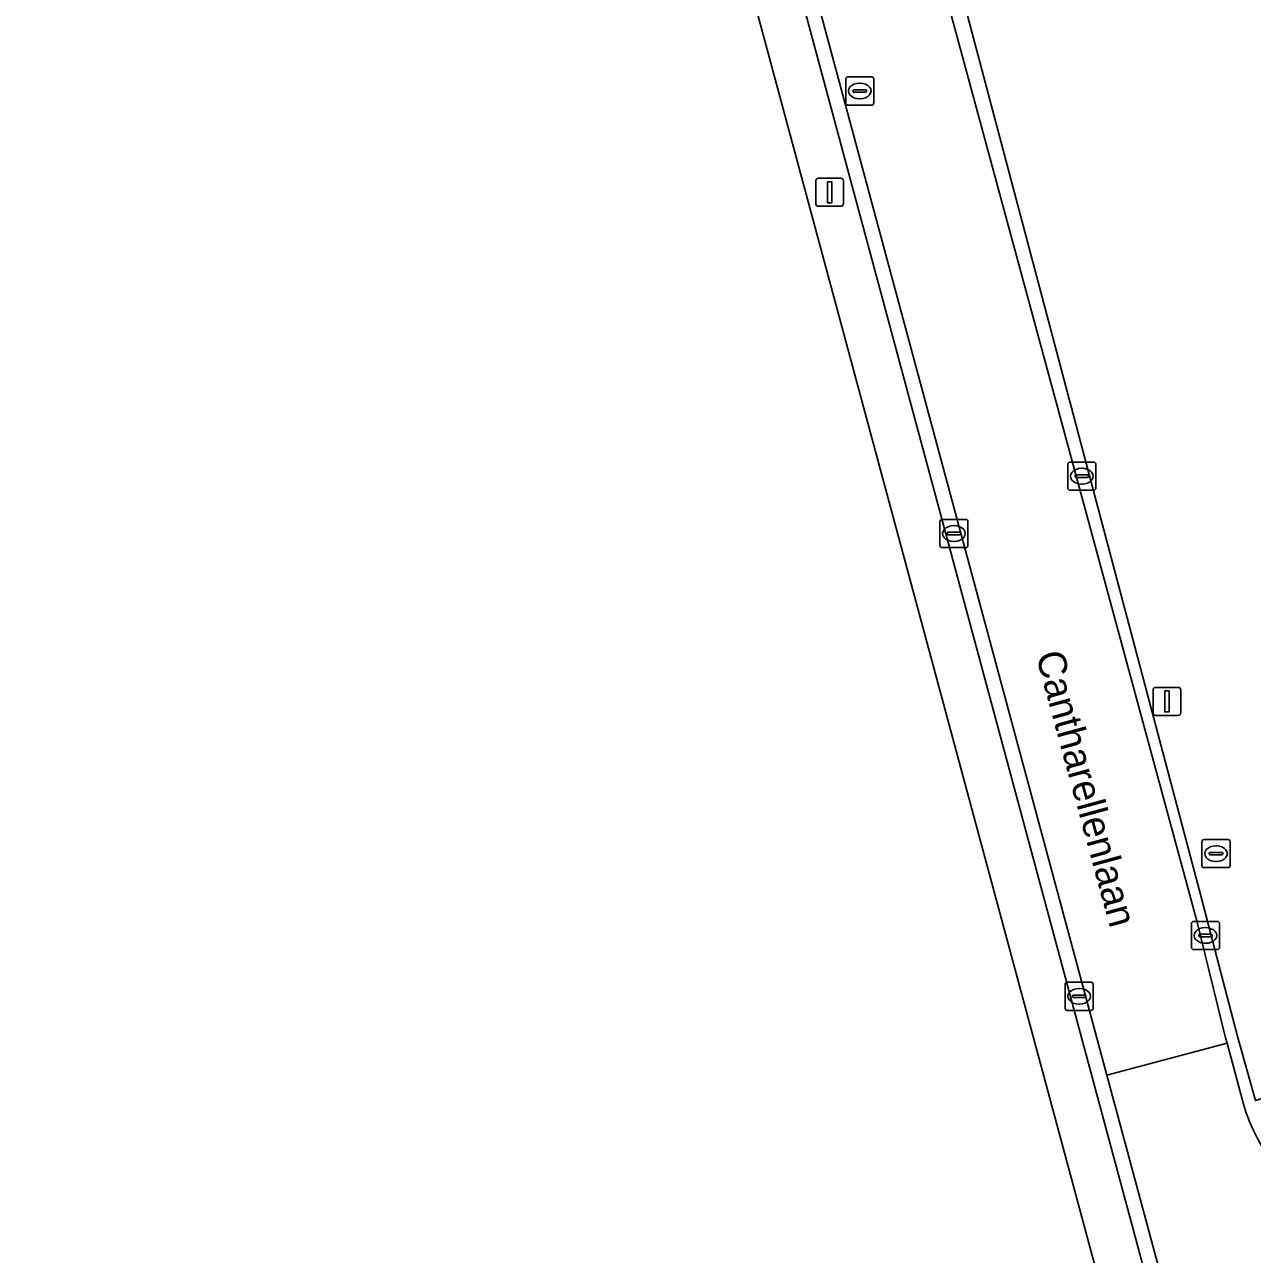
# Model space of a CAD drawing. Extents: x 162661 to 163484, y 380247 to 381230.
# Drawn here: x 162807.25 to 162850.94, y 380734.06 to 380777.81 of the extents above; entities that cross this region are included whole.
import ezdxf

# ---------------------------------------------------------------- set-up
doc = ezdxf.new("R2010")
doc.units = 0
for name, color, linetype in [('IMGEO_Brandkraan', 7, 'Continuous'), ('IMGEO_Erf', 7, 'Continuous'), ('IMGEO_Kolk', 7, 'Continuous'), ('IMGEO_Lichtmast', 7, 'Continuous'), ('IMGEO_Loofbos', 7, 'Continuous'), ('IMGEO_Openbare_ruimte_label', 7, 'Continuous'), ('IMGEO_Rijbaan_lokaal_gesloten', 7, 'Continuous'), ('IMGEO_Rijbaan_lokaal_open', 7, 'Continuous'), ('IMGEO_Rioolput', 7, 'Continuous'), ('IMGEO_Voetpad_open', 7, 'Continuous')]:
    doc.layers.add(name, color=color, linetype=linetype)

msp = doc.modelspace()

# ---------------------------------------------------------------- linework, layer by layer
at = {"layer": 'IMGEO_Brandkraan'}
for p, q in [((162849.144, 380747.89), (162849.144, 380748.742)), ((162849.219, 380748.816), (162850.071, 380748.816)), ((162850.145, 380748.742), (162850.145, 380747.89)), ((162849.403, 380748.31), (162849.403, 380748.322)), ((162849.841, 380748.273), (162849.443, 380748.273)), ((162849.446, 380748.359), (162849.844, 380748.359)), ((162849.632, 380748.596), (162849.657, 380748.596)), ((162849.887, 380748.322), (162849.887, 380748.31)), ((162850.071, 380747.816), (162849.219, 380747.816)), ((162849.655, 380748.036), (162849.63, 380748.036))]:
    msp.add_line(p, q, dxfattribs=at)
for points in [[(162849.144, 380747.89), (162849.144, 380748.742)], [(162849.219, 380748.816), (162850.071, 380748.816)], [(162850.145, 380748.742), (162850.145, 380747.89)], [(162850.071, 380747.816), (162849.219, 380747.816)]]:
    msp.add_lwpolyline(points, dxfattribs=at)
for centre, radius, start, end in [((162849.221, 380748.74), 0.0765, 91.552, 178.448), ((162849.221, 380748.74), 0.0765, 91.552, 178.448), ((162850.069, 380748.74), 0.0765, 1.552, 88.448), ((162850.069, 380748.74), 0.0765, 1.552, 88.448), ((162849.443, 380748.319), 0.0403, 85.8775, 175.7526), ((162849.44, 380748.309), 0.0366, 178.938, 274.7102), ((162849.844, 380748.316), 0.043, 264.8664, 352.4533), ((162849.848, 380748.321), 0.0386, 1.7309, 96.639), ((162849.221, 380747.892), 0.0765, 181.552, 268.448), ((162849.221, 380747.892), 0.0765, 181.552, 268.448), ((162850.069, 380747.892), 0.0765, 271.552, 358.448), ((162850.069, 380747.892), 0.0765, 271.552, 358.448)]:
    msp.add_arc(centre, radius, start, end, dxfattribs=at)
for centre, major_axis, ratio, start_param, end_param in [((162849.631, 380748.316), (-0.387, 0.002), 0.722429, 4.712389, 7.853982), ((162849.656, 380748.316), (-0.39, 0.002), 0.717154, 1.570796, 4.712389)]:
    msp.add_ellipse(centre, major_axis=major_axis, ratio=ratio, start_param=start_param, end_param=end_param, dxfattribs=at)
at = {"layer": 'IMGEO_Erf'}
msp.add_lwpolyline([(162980.011, 380860.673), (162972.81, 380858.32), (162965.533, 380856.211), (162947.405, 380851.384), (162881.58, 380833.855), (162829.67, 380819.973), (162829.461, 380819.913), (162834.599, 380800.825), (162835.049, 380799.153), (162840.23, 380780.296), (162849.091, 380746.861), (162850.394, 380741.856), (162851.047, 380739.531), (162885.452, 380750), (162905.036, 380755.959), (162905.139, 380755.989), (162904.475, 380758.253), (162892.914, 380805.776)], dxfattribs=at)
at = {"layer": 'IMGEO_Kolk'}
for p, q in [((162844.367, 380761.318), (162844.367, 380762.17)), ((162844.442, 380762.244), (162845.294, 380762.244)), ((162845.368, 380762.17), (162845.368, 380761.318)), ((162844.626, 380761.738), (162844.626, 380761.75)), ((162844.669, 380761.787), (162845.067, 380761.787)), ((162844.855, 380762.024), (162844.88, 380762.024)), ((162845.11, 380761.75), (162845.11, 380761.738)), ((162845.064, 380761.701), (162844.666, 380761.701)), ((162844.878, 380761.464), (162844.853, 380761.464)), ((162845.294, 380761.244), (162844.442, 380761.244)), ((162839.816, 380759.278), (162839.816, 380760.13)), ((162839.891, 380760.204), (162840.743, 380760.204)), ((162840.304, 380759.984), (162840.329, 380759.984)), ((162840.817, 380760.13), (162840.817, 380759.278)), ((162840.075, 380759.698), (162840.075, 380759.71)), ((162840.513, 380759.661), (162840.115, 380759.661)), ((162840.118, 380759.747), (162840.516, 380759.747)), ((162840.559, 380759.71), (162840.559, 380759.698)), ((162840.743, 380759.204), (162839.891, 380759.204)), ((162840.327, 380759.424), (162840.302, 380759.424)), ((162848.767, 380744.978), (162848.767, 380745.83)), ((162848.842, 380745.904), (162849.694, 380745.904)), ((162849.255, 380745.684), (162849.28, 380745.684)), ((162849.768, 380745.83), (162849.768, 380744.978)), ((162849.026, 380745.398), (162849.026, 380745.41)), ((162849.464, 380745.361), (162849.066, 380745.361)), ((162849.069, 380745.447), (162849.467, 380745.447)), ((162849.278, 380745.124), (162849.253, 380745.124)), ((162849.51, 380745.41), (162849.51, 380745.398)), ((162849.694, 380744.904), (162848.842, 380744.904)), ((162844.274, 380742.814), (162844.274, 380743.666)), ((162844.349, 380743.74), (162845.201, 380743.74)), ((162844.762, 380743.52), (162844.787, 380743.52)), ((162845.275, 380743.666), (162845.275, 380742.814)), ((162844.533, 380743.234), (162844.533, 380743.246)), ((162844.971, 380743.197), (162844.573, 380743.197)), ((162844.576, 380743.283), (162844.974, 380743.283)), ((162844.785, 380742.96), (162844.76, 380742.96)), ((162845.017, 380743.246), (162845.017, 380743.234)), ((162845.201, 380742.74), (162844.349, 380742.74))]:
    msp.add_line(p, q, dxfattribs=at)
for points in [[(162844.367, 380761.318), (162844.367, 380762.17)], [(162844.442, 380762.244), (162845.294, 380762.244)], [(162845.368, 380762.17), (162845.368, 380761.318)], [(162845.294, 380761.244), (162844.442, 380761.244)], [(162839.816, 380759.278), (162839.816, 380760.13)], [(162839.891, 380760.204), (162840.743, 380760.204)], [(162840.817, 380760.13), (162840.817, 380759.278)], [(162840.743, 380759.204), (162839.891, 380759.204)], [(162848.767, 380744.978), (162848.767, 380745.83)], [(162848.842, 380745.904), (162849.694, 380745.904)], [(162849.768, 380745.83), (162849.768, 380744.978)], [(162849.694, 380744.904), (162848.842, 380744.904)], [(162844.274, 380742.814), (162844.274, 380743.666)], [(162844.349, 380743.74), (162845.201, 380743.74)], [(162845.275, 380743.666), (162845.275, 380742.814)], [(162845.201, 380742.74), (162844.349, 380742.74)]]:
    msp.add_lwpolyline(points, dxfattribs=at)
for centre, radius, start, end in [((162844.444, 380762.168), 0.0765, 91.552, 178.448), ((162844.444, 380762.168), 0.0765, 91.552, 178.448), ((162845.292, 380762.168), 0.0765, 1.552, 88.448), ((162845.292, 380762.168), 0.0765, 1.552, 88.448), ((162844.666, 380761.747), 0.0403, 85.8775, 175.7526), ((162844.663, 380761.737), 0.0366, 178.938, 274.7102), ((162845.067, 380761.744), 0.043, 264.8664, 352.4533), ((162845.071, 380761.749), 0.0386, 1.7309, 96.639), ((162844.444, 380761.32), 0.0765, 181.552, 268.448), ((162844.444, 380761.32), 0.0765, 181.552, 268.448), ((162845.292, 380761.32), 0.0765, 271.552, 358.448), ((162845.292, 380761.32), 0.0765, 271.552, 358.448), ((162839.893, 380760.128), 0.0765, 91.552, 178.448), ((162839.893, 380760.128), 0.0765, 91.552, 178.448), ((162840.741, 380760.128), 0.0765, 1.552, 88.448), ((162840.741, 380760.128), 0.0765, 1.552, 88.448), ((162840.115, 380759.707), 0.0403, 85.8775, 175.7526), ((162840.112, 380759.697), 0.0366, 178.938, 274.7102), ((162840.516, 380759.704), 0.043, 264.8664, 352.4533), ((162840.52, 380759.709), 0.0386, 1.7309, 96.639), ((162839.893, 380759.28), 0.0765, 181.552, 268.448), ((162839.893, 380759.28), 0.0765, 181.552, 268.448), ((162840.741, 380759.28), 0.0765, 271.552, 358.448), ((162840.741, 380759.28), 0.0765, 271.552, 358.448), ((162848.844, 380745.828), 0.0765, 91.552, 178.448), ((162848.844, 380745.828), 0.0765, 91.552, 178.448), ((162849.692, 380745.828), 0.0765, 1.552, 88.448), ((162849.692, 380745.828), 0.0765, 1.552, 88.448), ((162849.066, 380745.407), 0.0403, 85.8775, 175.7526), ((162849.063, 380745.397), 0.0366, 178.938, 274.7102), ((162849.467, 380745.404), 0.043, 264.8664, 352.4533), ((162849.471, 380745.409), 0.0386, 1.7309, 96.639), ((162848.844, 380744.98), 0.0765, 181.552, 268.448), ((162848.844, 380744.98), 0.0765, 181.552, 268.448), ((162849.692, 380744.98), 0.0765, 271.552, 358.448), ((162849.692, 380744.98), 0.0765, 271.552, 358.448), ((162844.351, 380743.664), 0.0765, 91.552, 178.448), ((162844.351, 380743.664), 0.0765, 91.552, 178.448), ((162845.199, 380743.664), 0.0765, 1.552, 88.448), ((162845.199, 380743.664), 0.0765, 1.552, 88.448), ((162844.573, 380743.243), 0.0403, 85.8775, 175.7526), ((162844.57, 380743.233), 0.0366, 178.938, 274.7102), ((162844.974, 380743.24), 0.043, 264.8664, 352.4533), ((162844.978, 380743.245), 0.0386, 1.7309, 96.639), ((162844.351, 380742.816), 0.0765, 181.552, 268.448), ((162844.351, 380742.816), 0.0765, 181.552, 268.448), ((162845.199, 380742.816), 0.0765, 271.552, 358.448), ((162845.199, 380742.816), 0.0765, 271.552, 358.448)]:
    msp.add_arc(centre, radius, start, end, dxfattribs=at)
for centre, major_axis, ratio, start_param, end_param in [((162844.854, 380761.744), (-0.387, 0.002), 0.722429, 4.712389, 7.853982), ((162844.879, 380761.744), (-0.39, 0.002), 0.717154, 1.570796, 4.712389), ((162840.303, 380759.704), (-0.387, 0.002), 0.722429, 4.712389, 7.853982), ((162840.328, 380759.704), (-0.39, 0.002), 0.717154, 1.570796, 4.712389), ((162849.254, 380745.404), (-0.387, 0.002), 0.722429, 4.712389, 7.853982), ((162849.279, 380745.404), (-0.39, 0.002), 0.717154, 1.570796, 4.712389), ((162844.761, 380743.24), (-0.387, 0.002), 0.722429, 4.712389, 7.853982), ((162844.786, 380743.24), (-0.39, 0.002), 0.717154, 1.570796, 4.712389)]:
    msp.add_ellipse(centre, major_axis=major_axis, ratio=ratio, start_param=start_param, end_param=end_param, dxfattribs=at)
at = {"layer": 'IMGEO_Lichtmast'}
for p, q in [((162835.399, 380771.444), (162835.399, 380772.244)), ((162835.399, 380772.244), (162835.399, 380771.444)), ((162835.499, 380772.344), (162836.289, 380772.344)), ((162836.289, 380772.344), (162835.499, 380772.344)), ((162836.389, 380772.244), (162836.389, 380771.444)), ((162836.389, 380771.444), (162836.389, 380772.244)), ((162836.289, 380771.344), (162835.499, 380771.344)), ((162835.499, 380771.344), (162836.289, 380771.344)), ((162847.402, 380753.331), (162847.402, 380754.131)), ((162847.402, 380754.131), (162847.402, 380753.331)), ((162847.502, 380754.231), (162848.292, 380754.231)), ((162848.292, 380754.231), (162847.502, 380754.231)), ((162848.392, 380754.131), (162848.392, 380753.331)), ((162848.392, 380753.331), (162848.392, 380754.131)), ((162848.292, 380753.231), (162847.502, 380753.231)), ((162847.502, 380753.231), (162848.292, 380753.231))]:
    msp.add_line(p, q, dxfattribs=at)
for points in [[(162835.819, 380772.219), (162835.969, 380772.219), (162835.969, 380771.469), (162835.819, 380771.469), (162835.819, 380772.219)], [(162847.822, 380754.106), (162847.972, 380754.106), (162847.972, 380753.356), (162847.822, 380753.356), (162847.822, 380754.106)]]:
    msp.add_lwpolyline(points, dxfattribs=at)
for centre, start, end in [((162835.499, 380772.244), 90, 180), ((162835.499, 380772.244), 90, 180), ((162836.289, 380772.244), 0, 90), ((162836.289, 380772.244), 360, 90), ((162835.499, 380771.444), 180, 270), ((162835.499, 380771.444), 180, 270), ((162836.289, 380771.444), 270, 0), ((162836.289, 380771.444), 270, 0), ((162847.502, 380754.131), 90, 180), ((162847.502, 380754.131), 90, 180), ((162848.292, 380754.131), 0, 90), ((162848.292, 380754.131), 360, 90), ((162847.502, 380753.331), 180, 270), ((162847.502, 380753.331), 180, 270), ((162848.292, 380753.331), 270, 0), ((162848.292, 380753.331), 270, 0)]:
    msp.add_arc(centre, 0.1, start, end, dxfattribs=at)
at = {"layer": 'IMGEO_Loofbos'}
msp.add_lwpolyline([(162807.252, 380722.389), (162841.321, 380731.523), (162845.6, 380732.652), (162822.925, 380816.802)], dxfattribs=at)
at = {"layer": 'IMGEO_Rijbaan_lokaal_gesloten'}
for points in [[(162825, 380817.481), (162845.757, 380740.437), (162850.036, 380741.572), (162849.986, 380741.76), (162848.978, 380745.879), (162834.489, 380799.29)], [(162850.617, 380739.4), (162850.036, 380741.572), (162845.757, 380740.437), (162847.713, 380733.179), (162851.505, 380719.104), (162855.818, 380720.241), (162855.225, 380722.451), (162855.056, 380723.129)]]:
    msp.add_lwpolyline(points, dxfattribs=at)
msp.add_arc((162856.965, 380741.308), 6.629, 196.7269, 283.6727, dxfattribs=at)
at = {"layer": 'IMGEO_Rijbaan_lokaal_open'}
for points in [[(162828.98, 380819.787), (162834.489, 380799.29), (162848.978, 380745.879), (162849.986, 380741.76), (162850.036, 380741.572), (162850.617, 380739.4)], [(162860.769, 380684.719), (162851.505, 380719.104), (162847.713, 380733.179), (162845.757, 380740.437), (162825, 380817.481)], [(162824.53, 380817.239), (162847.206, 380733.053), (162847.761, 380730.994), (162858.866, 380689.767), (162860.249, 380684.631)], [(162851.047, 380739.531), (162850.394, 380741.856), (162849.091, 380746.861), (162840.23, 380780.296)]]:
    msp.add_lwpolyline(points, dxfattribs=at)
msp.add_arc((162856.965, 380741.308), 6.629, 196.7269, 283.6727, dxfattribs=at)
at = {"layer": 'IMGEO_Rioolput'}
for p, q in [((162836.467, 380775.023), (162836.467, 380775.875)), ((162836.542, 380775.949), (162837.394, 380775.949)), ((162836.955, 380775.729), (162836.98, 380775.729)), ((162837.468, 380775.875), (162837.468, 380775.023)), ((162836.726, 380775.443), (162836.726, 380775.455)), ((162837.164, 380775.406), (162836.766, 380775.406)), ((162836.769, 380775.492), (162837.167, 380775.492)), ((162837.21, 380775.455), (162837.21, 380775.443)), ((162837.394, 380774.949), (162836.542, 380774.949)), ((162836.978, 380775.169), (162836.953, 380775.169))]:
    msp.add_line(p, q, dxfattribs=at)
for points in [[(162836.467, 380775.023), (162836.467, 380775.875)], [(162836.542, 380775.949), (162837.394, 380775.949)], [(162837.468, 380775.875), (162837.468, 380775.023)], [(162837.394, 380774.949), (162836.542, 380774.949)]]:
    msp.add_lwpolyline(points, dxfattribs=at)
for centre, radius, start, end in [((162836.544, 380775.873), 0.0765, 91.552, 178.448), ((162836.544, 380775.873), 0.0765, 91.552, 178.448), ((162837.392, 380775.873), 0.0765, 1.552, 88.448), ((162837.392, 380775.873), 0.0765, 1.552, 88.448), ((162836.766, 380775.452), 0.0403, 85.8775, 175.7526), ((162836.763, 380775.442), 0.0366, 178.938, 274.7102), ((162837.167, 380775.449), 0.043, 264.8664, 352.4533), ((162837.171, 380775.454), 0.0386, 1.7309, 96.639), ((162836.544, 380775.025), 0.0765, 181.552, 268.448), ((162836.544, 380775.025), 0.0765, 181.552, 268.448), ((162837.392, 380775.025), 0.0765, 271.552, 358.448), ((162837.392, 380775.025), 0.0765, 271.552, 358.448)]:
    msp.add_arc(centre, radius, start, end, dxfattribs=at)
for centre, major_axis, ratio, start_param, end_param in [((162836.954, 380775.449), (-0.387, 0.002), 0.722429, 4.712389, 7.853982), ((162836.979, 380775.449), (-0.39, 0.002), 0.717154, 1.570796, 4.712389)]:
    msp.add_ellipse(centre, major_axis=major_axis, ratio=ratio, start_param=start_param, end_param=end_param, dxfattribs=at)
at = {"layer": 'IMGEO_Voetpad_open'}
msp.add_lwpolyline([(162824.53, 380817.239), (162822.925, 380816.802), (162845.6, 380732.652), (162847.761, 380730.994), (162847.206, 380733.053)], close=True, dxfattribs=at)

# ---------------------------------------------------------------- texts
at = {"layer": 'IMGEO_Openbare_ruimte_label'}
msp.add_text('Cantharellenlaan', height=1, rotation=285.2451, dxfattribs=at).set_placement((162843.224, 380755.383))

doc.saveas('drawing.dxf')
